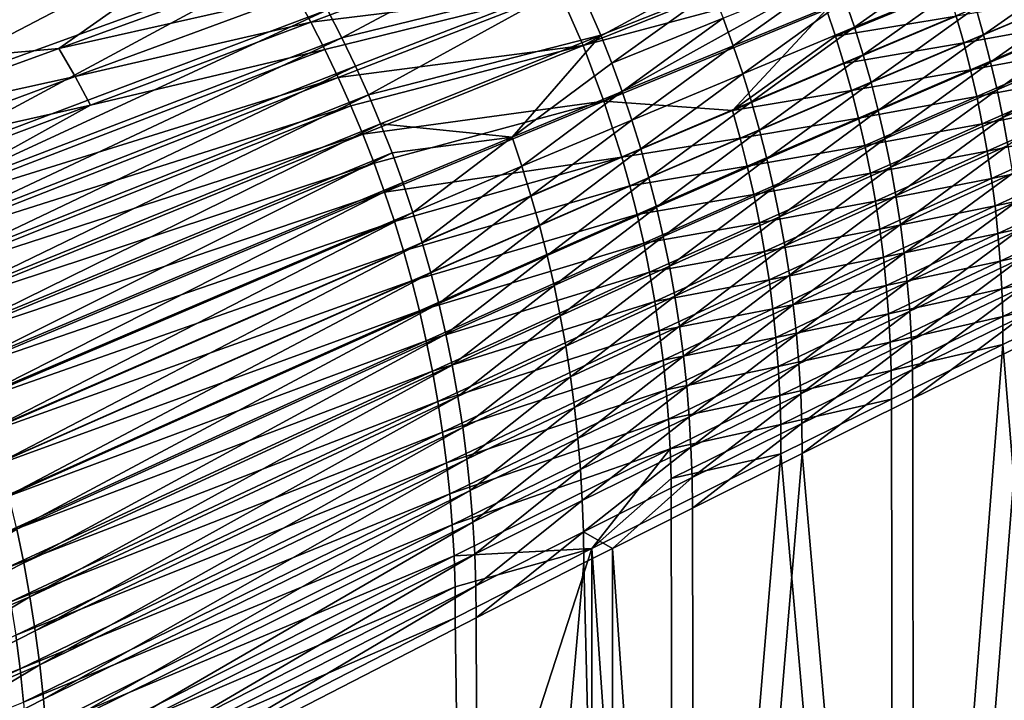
# Model space of a CAD drawing. Header units: metres. Extents: x -901 to 901, y -486 to 401.
# Tile 333 of 375: x 666 to 793, y 134 to 221. Entities that reach past the tile are written whole.
import ezdxf

# ---------------------------------------------------------------- set-up
doc = ezdxf.new("R2010")
doc.units = ezdxf.units.M

msp = doc.modelspace()

# ---------------------------------------------------------------- linework, layer by layer
at = {"layer": 'top0'}
for points in [[(640.384399, 216.296082, -354.027618), (635.325317, 223.515152, -354.100739), (693.325806, 243.000473, -246.47197)], [(640.384399, 216.296082, -354.027618), (693.325806, 243.000473, -246.47197), (697.941223, 236.393082, -246.393204)], [(645.080994, 208.831192, -353.959625), (640.384399, 216.296082, -354.027618), (697.941223, 236.393082, -246.393204)], [(645.080994, 208.831192, -353.959625), (697.941223, 236.393082, -246.393204), (702.225037, 229.557953, -246.318832)], [(633.408447, 221.739563, -352.558228), (638.414551, 214.578186, -352.469788), (695.88562, 234.683182, -244.960876)], [(695.88562, 234.683182, -244.960876), (638.414551, 214.578186, -352.469788), (671.542908, 217.536606, -298.607544)], [(700.115417, 227.918716, -244.874832), (695.88562, 234.683182, -244.960876), (671.542908, 217.536606, -298.607544)], [(708.008057, 218.91301, -246.216492), (706.167603, 222.51091, -246.249298), (734.856506, 233.28093, -192.604034)], [(738.291321, 226.352997, -192.541489), (708.008057, 218.91301, -246.216492), (734.856506, 233.28093, -192.604034)], [(736.048462, 224.898224, -191.15596), (739.082764, 217.905823, -191.098648), (766.457336, 232.753494, -137.784241)], [(766.457336, 232.753494, -137.784241), (739.082764, 217.905823, -191.098648), (767.870911, 229.390762, -137.761261)], [(704.003174, 220.95314, -244.797333), (732.668335, 231.73262, -191.221878), (702.102661, 224.459915, -244.834991)], [(704.003174, 220.95314, -244.797333), (736.048462, 224.898224, -191.15596), (732.668335, 231.73262, -191.221878)], [(787.432983, 229.730591, -112.442902), (774.067017, 220.279221, -139.018097), (772.876648, 223.802277, -139.03688)], [(774.067017, 220.279221, -139.018097), (787.432983, 229.730591, -112.442902), (788.601624, 226.283081, -112.427246)], [(649.404358, 201.138214, -353.897095), (645.080994, 208.831192, -353.959625), (702.225037, 229.557953, -246.318832)], [(649.404358, 201.138214, -353.897095), (702.225037, 229.557953, -246.318832), (706.167603, 222.51091, -246.249298)], [(739.082764, 217.905823, -191.098648), (769.199585, 225.994598, -137.740219), (767.870911, 229.390762, -137.761261)], [(804.326172, 228.901352, -85.892357), (790.686157, 219.300171, -112.39904), (789.686218, 222.805603, -112.412613)], [(804.326172, 228.901352, -85.892357), (805.309082, 225.471313, -85.882317), (790.686157, 219.300171, -112.39904)], [(702.102661, 224.459915, -244.834991), (700.115417, 227.918716, -244.874832), (671.542908, 217.536606, -298.607544)], [(758.441711, 217.891861, -165.700546), (757.141052, 221.458725, -165.723373), (771.601257, 227.292358, -139.05687)], [(758.441711, 217.891861, -165.700546), (771.601257, 227.292358, -139.05687), (772.876648, 223.802277, -139.03688)], [(709.759949, 215.268295, -246.185074), (708.008057, 218.91301, -246.216492), (738.291321, 226.352997, -192.541489)], [(711.422302, 211.578888, -246.15509), (709.759949, 215.268295, -246.185074), (738.291321, 226.352997, -192.541489)], [(711.422302, 211.578888, -246.15509), (738.291321, 226.352997, -192.541489), (741.384033, 219.253387, -192.484131)], [(741.384033, 219.253387, -192.484131), (738.291321, 226.352997, -192.541489), (755.754211, 224.989685, -165.747528)], [(739.082764, 217.905823, -191.098648), (741.763123, 210.772614, -191.050339), (769.199585, 225.994598, -137.740219)], [(741.763123, 210.772614, -191.050339), (770.443054, 222.566986, -137.721161), (769.199585, 225.994598, -137.740219)], [(775.171692, 216.725235, -139.000565), (774.067017, 220.279221, -139.018097), (788.601624, 226.283081, -112.427246)], [(775.171692, 216.725235, -139.000565), (788.601624, 226.283081, -112.427246), (789.686218, 222.805603, -112.412613)], [(705.815674, 217.400665, -244.761902), (736.048462, 224.898224, -191.15596), (704.003174, 220.95314, -244.797333)], [(736.048462, 224.898224, -191.15596), (705.815674, 217.400665, -244.761902), (707.53894, 213.804764, -244.72876)], [(739.082764, 217.905823, -191.098648), (736.048462, 224.898224, -191.15596), (707.53894, 213.804764, -244.72876)], [(741.384033, 219.253387, -192.484131), (755.754211, 224.989685, -165.747528), (742.799927, 215.644272, -192.45755)], [(742.799927, 215.644272, -192.45755), (755.754211, 224.989685, -165.747528), (757.141052, 221.458725, -165.723373)], [(770.443054, 222.566986, -137.721161), (771.601257, 219.109879, -137.704132), (786.106506, 225.107605, -111.148964)], [(786.106506, 225.107605, -111.148964), (771.601257, 219.109879, -137.704132), (787.159119, 221.699112, -111.137146)], [(805.309082, 225.471313, -85.882317), (791.600891, 215.768814, -112.386566), (790.686157, 219.300171, -112.39904)], [(791.600891, 215.768814, -112.386566), (805.309082, 225.471313, -85.882317), (806.208374, 222.016403, -85.873077)], [(671.542908, 217.536606, -298.607544), (673.625793, 213.917831, -298.568787), (702.102661, 224.459915, -244.834991)], [(673.625793, 213.917831, -298.568787), (704.003174, 220.95314, -244.797333), (702.102661, 224.459915, -244.834991)], [(759.655579, 214.291107, -165.679108), (758.441711, 217.891861, -165.700546), (772.876648, 223.802277, -139.03688)], [(772.876648, 223.802277, -139.03688), (774.067017, 220.279221, -139.018097), (759.655579, 214.291107, -165.679108)], [(788.127808, 218.265915, -111.12719), (802.725708, 224.428482, -84.653687), (787.159119, 221.699112, -111.137146)], [(803.594849, 221.048477, -84.648994), (802.725708, 224.428482, -84.653687), (788.127808, 218.265915, -111.12719)], [(651.422913, 197.211914, -353.86792), (649.404358, 201.138214, -353.897095), (706.167603, 222.51091, -246.249298)], [(651.422913, 197.211914, -353.86792), (706.167603, 222.51091, -246.249298), (708.008057, 218.91301, -246.216492)], [(758.319458, 209.564438, -164.315857), (770.443054, 222.566986, -137.721161), (741.763123, 210.772614, -191.050339)], [(771.601257, 219.109879, -137.704132), (770.443054, 222.566986, -137.721161), (758.319458, 209.564438, -164.315857)], [(776.190002, 213.142349, -138.984329), (775.171692, 216.725235, -139.000565), (789.686218, 222.805603, -112.412613)], [(789.686218, 222.805603, -112.412613), (790.686157, 219.300171, -112.39904), (776.190002, 213.142349, -138.984329)], [(792.429932, 212.213562, -112.375244), (791.600891, 215.768814, -112.386566), (806.208374, 222.016403, -85.873077)], [(792.429932, 212.213562, -112.375244), (806.208374, 222.016403, -85.873077), (807.023499, 218.538605, -85.86467)], [(675.617737, 210.249283, -298.532288), (704.003174, 220.95314, -244.797333), (673.625793, 213.917831, -298.568787)], [(675.617737, 210.249283, -298.532288), (705.815674, 217.400665, -244.761902), (704.003174, 220.95314, -244.797333)], [(744.127808, 211.998383, -192.432449), (742.799927, 215.644272, -192.45755), (757.141052, 221.458725, -165.723373)], [(744.127808, 211.998383, -192.432449), (757.141052, 221.458725, -165.723373), (758.441711, 217.891861, -165.700546)], [(771.601257, 219.109879, -137.704132), (772.67395, 215.625244, -137.689163), (787.159119, 221.699112, -111.137146)], [(787.159119, 221.699112, -111.137146), (772.67395, 215.625244, -137.689163), (788.127808, 218.265915, -111.12719)], [(789.012268, 214.809982, -111.119141), (803.594849, 221.048477, -84.648994), (788.127808, 218.265915, -111.12719)], [(804.381104, 217.648605, -84.645927), (803.594849, 221.048477, -84.648994), (789.012268, 214.809982, -111.119141)], [(774.067017, 220.279221, -139.018097), (760.781921, 210.658539, -165.659119), (759.655579, 214.291107, -165.679108)], [(760.781921, 210.658539, -165.659119), (774.067017, 220.279221, -139.018097), (775.171692, 216.725235, -139.000565)], [(653.344421, 193.235504, -353.84024), (651.422913, 197.211914, -353.86792), (708.008057, 218.91301, -246.216492)], [(653.344421, 193.235504, -353.84024), (708.008057, 218.91301, -246.216492), (709.759949, 215.268295, -246.185074)], [(712.994202, 207.846909, -246.126602), (711.422302, 211.578888, -246.15509), (741.384033, 219.253387, -192.484131)], [(712.994202, 207.846909, -246.126602), (741.384033, 219.253387, -192.484131), (729.935242, 206.122482, -219.224045)], [(729.935242, 206.122482, -219.224045), (741.384033, 219.253387, -192.484131), (742.799927, 215.644272, -192.45755)], [(758.319458, 209.564438, -164.315857), (772.67395, 215.625244, -137.689163), (771.601257, 219.109879, -137.704132)], [(772.67395, 215.625244, -137.689163), (773.66095, 212.115051, -137.676315), (788.127808, 218.265915, -111.12719)], [(788.127808, 218.265915, -111.12719), (773.66095, 212.115051, -137.676315), (789.012268, 214.809982, -111.119141)], [(790.686157, 219.300171, -112.39904), (777.12146, 209.532623, -138.969437), (776.190002, 213.142349, -138.984329)], [(790.686157, 219.300171, -112.39904), (791.600891, 215.768814, -112.386566), (777.12146, 209.532623, -138.969437)], [(793.172729, 208.636459, -112.365105), (792.429932, 212.213562, -112.375244), (807.023499, 218.538605, -85.86467)], [(793.172729, 208.636459, -112.365105), (807.023499, 218.538605, -85.86467), (807.753967, 215.039963, -85.857124)], [(638.414551, 214.578186, -352.469788), (643.057434, 207.180191, -352.390259), (671.542908, 217.536606, -298.607544)], [(671.542908, 217.536606, -298.607544), (643.057434, 207.180191, -352.390259), (673.625793, 213.917831, -298.568787)], [(649.31604, 195.684418, -352.288177), (705.815674, 217.400665, -244.761902), (675.617737, 210.249283, -298.532288)], [(707.53894, 213.804764, -244.72876), (705.815674, 217.400665, -244.761902), (649.31604, 195.684418, -352.288177)], [(707.53894, 213.804764, -244.72876), (709.17157, 210.16777, -244.697937), (739.082764, 217.905823, -191.098648)], [(709.17157, 210.16777, -244.697937), (710.712463, 206.491928, -244.669479), (739.082764, 217.905823, -191.098648)], [(739.082764, 217.905823, -191.098648), (710.712463, 206.491928, -244.669479), (741.763123, 210.772614, -191.050339)], [(745.366943, 208.317795, -192.40889), (744.127808, 211.998383, -192.432449), (758.441711, 217.891861, -165.700546)], [(745.366943, 208.317795, -192.40889), (758.441711, 217.891861, -165.700546), (759.655579, 214.291107, -165.679108)], [(789.812439, 211.333237, -111.113022), (804.381104, 217.648605, -84.645927), (789.012268, 214.809982, -111.119141)], [(805.084473, 214.230743, -84.644501), (804.381104, 217.648605, -84.645927), (789.812439, 211.333237, -111.113022)], [(761.820129, 206.996231, -165.640625), (760.781921, 210.658539, -165.659119), (775.171692, 216.725235, -139.000565)], [(761.820129, 206.996231, -165.640625), (775.171692, 216.725235, -139.000565), (776.190002, 213.142349, -138.984329)], [(791.600891, 215.768814, -112.386566), (777.965515, 205.898117, -138.955948), (777.12146, 209.532623, -138.969437)], [(777.965515, 205.898117, -138.955948), (791.600891, 215.768814, -112.386566), (792.429932, 212.213562, -112.375244)], [(655.167908, 189.211365, -353.814087), (653.344421, 193.235504, -353.84024), (709.759949, 215.268295, -246.185074)], [(655.167908, 189.211365, -353.814087), (709.759949, 215.268295, -246.185074), (711.422302, 211.578888, -246.15509)], [(729.935242, 206.122482, -219.224045), (742.799927, 215.644272, -192.45755), (744.127808, 211.998383, -192.432449)], [(773.66095, 212.115051, -137.676315), (772.67395, 215.625244, -137.689163), (758.319458, 209.564438, -164.315857)], [(773.66095, 212.115051, -137.676315), (774.562134, 208.581284, -137.665619), (789.012268, 214.809982, -111.119141)], [(789.012268, 214.809982, -111.119141), (774.562134, 208.581284, -137.665619), (789.812439, 211.333237, -111.113022)], [(793.172729, 208.636459, -112.365105), (807.753967, 215.039963, -85.857124), (793.828979, 205.039566, -112.356201)], [(643.057434, 207.180191, -352.390259), (645.239136, 203.398865, -352.353912), (673.625793, 213.917831, -298.568787)], [(645.239136, 203.398865, -352.353912), (675.617737, 210.249283, -298.532288), (673.625793, 213.917831, -298.568787)], [(649.31604, 195.684418, -352.288177), (651.208374, 191.756424, -352.25882), (707.53894, 213.804764, -244.72876)], [(651.208374, 191.756424, -352.25882), (709.17157, 210.16777, -244.697937), (707.53894, 213.804764, -244.72876)], [(746.516724, 204.604645, -192.386917), (745.366943, 208.317795, -192.40889), (759.655579, 214.291107, -165.679108)], [(759.655579, 214.291107, -165.679108), (760.781921, 210.658539, -165.659119), (746.516724, 204.604645, -192.386917)], [(762.769714, 203.306305, -165.623672), (761.820129, 206.996231, -165.640625), (776.190002, 213.142349, -138.984329)], [(776.190002, 213.142349, -138.984329), (777.12146, 209.532623, -138.969437), (762.769714, 203.306305, -165.623672)], [(790.528076, 207.837601, -111.108864), (805.084473, 214.230743, -84.644501), (789.812439, 211.333237, -111.113022)], [(805.704651, 210.796753, -84.644745), (805.084473, 214.230743, -84.644501), (790.528076, 207.837601, -111.108864)], [(731.201599, 202.35994, -219.199692), (729.935242, 206.122482, -219.224045), (744.127808, 211.998383, -192.432449)], [(731.201599, 202.35994, -219.199692), (744.127808, 211.998383, -192.432449), (745.366943, 208.317795, -192.40889)], [(759.326294, 205.97522, -164.301086), (773.66095, 212.115051, -137.676315), (758.319458, 209.564438, -164.315857)], [(774.562134, 208.581284, -137.665619), (773.66095, 212.115051, -137.676315), (759.326294, 205.97522, -164.301086)], [(778.721802, 202.240906, -138.943893), (777.965515, 205.898117, -138.955948), (792.429932, 212.213562, -112.375244)], [(778.721802, 202.240906, -138.943893), (792.429932, 212.213562, -112.375244), (793.172729, 208.636459, -112.365105)], [(656.892273, 185.141891, -353.789459), (655.167908, 189.211365, -353.814087), (711.422302, 211.578888, -246.15509)], [(656.892273, 185.141891, -353.789459), (711.422302, 211.578888, -246.15509), (712.994202, 207.846909, -246.126602)], [(710.712463, 206.491928, -244.669479), (712.160461, 202.779526, -244.643433), (741.763123, 210.772614, -191.050339)], [(741.763123, 210.772614, -191.050339), (712.160461, 202.779526, -244.643433), (713.515442, 199.032745, -244.619843)], [(744.087219, 203.515213, -191.011414), (741.763123, 210.772614, -191.050339), (713.515442, 199.032745, -244.619843)], [(744.087219, 203.515213, -191.011414), (758.319458, 209.564438, -164.315857), (741.763123, 210.772614, -191.050339)], [(760.781921, 210.658539, -165.659119), (747.576477, 200.861038, -192.366623), (746.516724, 204.604645, -192.386917)], [(747.576477, 200.861038, -192.366623), (760.781921, 210.658539, -165.659119), (761.820129, 206.996231, -165.640625)], [(774.562134, 208.581284, -137.665619), (775.377319, 205.025894, -137.65712), (789.812439, 211.333237, -111.113022)], [(789.812439, 211.333237, -111.113022), (775.377319, 205.025894, -137.65712), (790.528076, 207.837601, -111.108864)], [(791.159058, 204.324936, -111.106728), (805.704651, 210.796753, -84.644745), (790.528076, 207.837601, -111.108864)], [(806.241516, 207.348358, -84.646698), (805.704651, 210.796753, -84.644745), (791.159058, 204.324936, -111.106728)], [(647.325806, 199.566086, -352.319885), (675.617737, 210.249283, -298.532288), (645.239136, 203.398865, -352.353912)], [(647.325806, 199.566086, -352.319885), (649.31604, 195.684418, -352.288177), (675.617737, 210.249283, -298.532288)], [(651.208374, 191.756424, -352.25882), (653.001404, 187.784653, -352.231842), (709.17157, 210.16777, -244.697937)], [(653.001404, 187.784653, -352.231842), (710.712463, 206.491928, -244.669479), (709.17157, 210.16777, -244.697937)], [(759.326294, 205.97522, -164.301086), (758.319458, 209.564438, -164.315857), (744.087219, 203.515213, -191.011414)], [(777.12146, 209.532623, -138.969437), (763.630127, 199.590836, -165.608353), (762.769714, 203.306305, -165.623672)], [(777.12146, 209.532623, -138.969437), (777.965515, 205.898117, -138.955948), (763.630127, 199.590836, -165.608353)], [(732.376587, 198.564163, -219.177032), (731.201599, 202.35994, -219.199692), (745.366943, 208.317795, -192.40889)], [(732.376587, 198.564163, -219.177032), (745.366943, 208.317795, -192.40889), (746.516724, 204.604645, -192.386917)], [(760.245483, 202.361725, -164.288651), (774.562134, 208.581284, -137.665619), (759.326294, 205.97522, -164.301086)], [(775.377319, 205.025894, -137.65712), (774.562134, 208.581284, -137.665619), (760.245483, 202.361725, -164.288651)], [(779.389771, 198.563095, -138.93335), (778.721802, 202.240906, -138.943893), (793.172729, 208.636459, -112.365105)], [(793.172729, 208.636459, -112.365105), (793.828979, 205.039566, -112.356201), (779.389771, 198.563095, -138.93335)], [(658.516541, 181.029526, -353.766388), (656.892273, 185.141891, -353.789459), (712.994202, 207.846909, -246.126602)], [(658.516541, 181.029526, -353.766388), (712.994202, 207.846909, -246.126602), (714.474731, 204.074539, -246.09967)], [(714.474731, 204.074539, -246.09967), (712.994202, 207.846909, -246.126602), (729.935242, 206.122482, -219.224045)], [(748.545593, 197.089127, -192.348038), (747.576477, 200.861038, -192.366623), (761.820129, 206.996231, -165.640625)], [(748.545593, 197.089127, -192.348038), (761.820129, 206.996231, -165.640625), (762.769714, 203.306305, -165.623672)], [(775.377319, 205.025894, -137.65712), (776.106384, 201.450867, -137.650848), (790.528076, 207.837601, -111.108864)], [(790.528076, 207.837601, -111.108864), (776.106384, 201.450867, -137.650848), (791.159058, 204.324936, -111.106728)], [(791.705261, 200.79689, -111.106644), (806.241516, 207.348358, -84.646698), (791.159058, 204.324936, -111.106728)], [(806.695007, 203.887207, -84.650414), (806.241516, 207.348358, -84.646698), (791.705261, 200.79689, -111.106644)], [(653.001404, 187.784653, -352.231842), (654.693665, 183.771713, -352.207306), (710.712463, 206.491928, -244.669479)], [(654.693665, 183.771713, -352.207306), (712.160461, 202.779526, -244.643433), (710.712463, 206.491928, -244.669479)], [(714.474731, 204.074539, -246.09967), (729.935242, 206.122482, -219.224045), (715.863159, 200.263962, -246.074356)], [(729.935242, 206.122482, -219.224045), (717.158691, 196.417389, -246.05069), (715.863159, 200.263962, -246.074356)], [(717.158691, 196.417389, -246.05069), (729.935242, 206.122482, -219.224045), (731.201599, 202.35994, -219.199692)], [(745.115295, 199.845078, -190.995575), (759.326294, 205.97522, -164.301086), (744.087219, 203.515213, -191.011414)], [(760.245483, 202.361725, -164.288651), (759.326294, 205.97522, -164.301086), (745.115295, 199.845078, -190.995575)], [(777.965515, 205.898117, -138.955948), (764.400879, 195.85199, -165.594681), (763.630127, 199.590836, -165.608353)], [(764.400879, 195.85199, -165.594681), (777.965515, 205.898117, -138.955948), (778.721802, 202.240906, -138.943893)], [(733.459473, 194.737366, -219.156128), (732.376587, 198.564163, -219.177032), (746.516724, 204.604645, -192.386917)], [(746.516724, 204.604645, -192.386917), (747.576477, 200.861038, -192.366623), (733.459473, 194.737366, -219.156128)], [(761.076904, 198.725937, -164.27861), (775.377319, 205.025894, -137.65712), (760.245483, 202.361725, -164.288651)], [(776.106384, 201.450867, -137.650848), (775.377319, 205.025894, -137.65712), (761.076904, 198.725937, -164.27861)], [(776.106384, 201.450867, -137.650848), (776.749084, 197.858063, -137.646866), (791.159058, 204.324936, -111.106728)], [(791.159058, 204.324936, -111.106728), (776.749084, 197.858063, -137.646866), (791.705261, 200.79689, -111.106644)], [(793.828979, 205.039566, -112.356201), (779.969238, 194.866806, -138.924347), (779.389771, 198.563095, -138.93335)], [(793.828979, 205.039566, -112.356201), (794.398315, 201.424957, -112.348564), (779.969238, 194.866806, -138.924347)], [(660.039856, 176.876694, -353.744965), (658.516541, 181.029526, -353.766388), (714.474731, 204.074539, -246.09967)], [(660.039856, 176.876694, -353.744965), (714.474731, 204.074539, -246.09967), (715.863159, 200.263962, -246.074356)], [(744.087219, 203.515213, -191.011414), (713.515442, 199.032745, -244.619843), (714.7771, 195.253738, -244.59874)], [(715.945435, 191.444687, -244.580185), (744.087219, 203.515213, -191.011414), (714.7771, 195.253738, -244.59874)], [(745.115295, 199.845078, -190.995575), (744.087219, 203.515213, -191.011414), (715.945435, 191.444687, -244.580185)], [(749.423706, 193.291092, -192.331238), (748.545593, 197.089127, -192.348038), (762.769714, 203.306305, -165.623672)], [(762.769714, 203.306305, -165.623672), (763.630127, 199.590836, -165.608353), (749.423706, 193.291092, -192.331238)], [(792.166565, 197.255035, -111.108681), (806.695007, 203.887207, -84.650414), (791.705261, 200.79689, -111.106644)], [(807.064819, 200.414993, -84.655922), (806.695007, 203.887207, -84.650414), (792.166565, 197.255035, -111.108681)], [(654.693665, 183.771713, -352.207306), (656.284119, 179.720093, -352.185181), (712.160461, 202.779526, -244.643433)], [(712.160461, 202.779526, -244.643433), (656.284119, 179.720093, -352.185181), (713.515442, 199.032745, -244.619843)], [(718.360718, 192.537033, -246.028748), (717.158691, 196.417389, -246.05069), (731.201599, 202.35994, -219.199692)], [(718.360718, 192.537033, -246.028748), (731.201599, 202.35994, -219.199692), (732.376587, 198.564163, -219.177032)], [(746.053833, 196.15007, -190.982224), (760.245483, 202.361725, -164.288651), (745.115295, 199.845078, -190.995575)], [(761.076904, 198.725937, -164.27861), (760.245483, 202.361725, -164.288651), (746.053833, 196.15007, -190.982224)], [(765.081665, 192.091873, -165.582733), (764.400879, 195.85199, -165.594681), (778.721802, 202.240906, -138.943893)], [(765.081665, 192.091873, -165.582733), (778.721802, 202.240906, -138.943893), (779.389771, 198.563095, -138.93335)], [(747.576477, 200.861038, -192.366623), (734.449707, 190.881714, -219.137054), (733.459473, 194.737366, -219.156128)], [(734.449707, 190.881714, -219.137054), (747.576477, 200.861038, -192.366623), (748.545593, 197.089127, -192.348038)], [(761.820435, 195.069885, -164.270996), (776.106384, 201.450867, -137.650848), (761.076904, 198.725937, -164.27861)], [(776.749084, 197.858063, -137.646866), (776.106384, 201.450867, -137.650848), (761.820435, 195.069885, -164.270996)], [(776.749084, 197.858063, -137.646866), (777.30542, 194.249084, -137.645233), (791.705261, 200.79689, -111.106644)], [(791.705261, 200.79689, -111.106644), (777.30542, 194.249084, -137.645233), (792.166565, 197.255035, -111.108681)], [(794.398315, 201.424957, -112.348564), (780.459778, 191.154114, -138.916931), (779.969238, 194.866806, -138.924347)], [(794.398315, 201.424957, -112.348564), (794.880371, 197.794708, -112.342239), (780.459778, 191.154114, -138.916931)], [(661.461304, 172.685898, -353.725159), (660.039856, 176.876694, -353.744965), (715.863159, 200.263962, -246.074356)], [(715.863159, 200.263962, -246.074356), (717.158691, 196.417389, -246.05069), (661.461304, 172.685898, -353.725159)], [(717.020203, 187.607742, -244.564194), (745.115295, 199.845078, -190.995575), (715.945435, 191.444687, -244.580185)], [(746.053833, 196.15007, -190.982224), (745.115295, 199.845078, -190.995575), (717.020203, 187.607742, -244.564194)], [(763.630127, 199.590836, -165.608353), (750.210266, 189.469086, -192.316284), (749.423706, 193.291092, -192.331238)], [(763.630127, 199.590836, -165.608353), (764.400879, 195.85199, -165.594681), (750.210266, 189.469086, -192.316284)], [(792.542847, 193.700989, -111.1129), (807.064819, 200.414993, -84.655922), (792.166565, 197.255035, -111.108681)], [(807.350952, 196.933594, -84.663261), (807.064819, 200.414993, -84.655922), (792.542847, 193.700989, -111.1129)], [(713.515442, 199.032745, -244.619843), (656.284119, 179.720093, -352.185181), (657.772339, 175.632248, -352.165497)], [(714.7771, 195.253738, -244.59874), (713.515442, 199.032745, -244.619843), (657.772339, 175.632248, -352.165497)], [(719.468445, 188.625168, -246.008591), (718.360718, 192.537033, -246.028748), (732.376587, 198.564163, -219.177032)], [(719.468445, 188.625168, -246.008591), (732.376587, 198.564163, -219.177032), (733.459473, 194.737366, -219.156128)], [(746.90271, 192.432251, -190.971405), (761.076904, 198.725937, -164.27861), (746.053833, 196.15007, -190.982224)], [(761.820435, 195.069885, -164.270996), (761.076904, 198.725937, -164.27861), (746.90271, 192.432251, -190.971405)], [(765.672119, 188.312637, -165.572556), (765.081665, 192.091873, -165.582733), (779.389771, 198.563095, -138.93335)], [(779.389771, 198.563095, -138.93335), (779.969238, 194.866806, -138.924347), (765.672119, 188.312637, -165.572556)], [(735.346863, 186.999435, -219.119858), (734.449707, 190.881714, -219.137054), (748.545593, 197.089127, -192.348038)], [(735.346863, 186.999435, -219.119858), (748.545593, 197.089127, -192.348038), (749.423706, 193.291092, -192.331238)], [(762.475891, 191.395477, -164.265884), (776.749084, 197.858063, -137.646866), (761.820435, 195.069885, -164.270996)], [(777.30542, 194.249084, -137.645233), (776.749084, 197.858063, -137.646866), (762.475891, 191.395477, -164.265884)], [(777.30542, 194.249084, -137.645233), (777.775269, 190.625504, -137.646027), (792.166565, 197.255035, -111.108681)], [(792.166565, 197.255035, -111.108681), (777.775269, 190.625504, -137.646027), (792.542847, 193.700989, -111.1129)], [(794.880371, 197.794708, -112.342239), (780.861206, 187.42717, -138.911163), (780.459778, 191.154114, -138.916931)], [(794.880371, 197.794708, -112.342239), (795.274963, 194.150909, -112.337273), (780.861206, 187.42717, -138.911163)], [(792.833984, 190.136627, -111.119339), (807.350952, 196.933594, -84.663261), (792.542847, 193.700989, -111.1129)], [(807.553101, 193.445679, -84.672424), (807.350952, 196.933594, -84.663261), (792.833984, 190.136627, -111.119339)], [(717.158691, 196.417389, -246.05069), (662.78009, 168.459625, -353.707062), (661.461304, 172.685898, -353.725159)], [(662.78009, 168.459625, -353.707062), (717.158691, 196.417389, -246.05069), (718.360718, 192.537033, -246.028748)], [(718.001282, 183.745102, -244.550842), (746.053833, 196.15007, -190.982224), (717.020203, 187.607742, -244.564194)], [(746.90271, 192.432251, -190.971405), (746.053833, 196.15007, -190.982224), (718.001282, 183.745102, -244.550842)], [(764.400879, 195.85199, -165.594681), (750.904907, 185.625305, -192.303223), (750.210266, 189.469086, -192.316284)], [(750.904907, 185.625305, -192.303223), (764.400879, 195.85199, -165.594681), (765.081665, 192.091873, -165.582733)], [(659.158264, 171.510559, -352.148315), (714.7771, 195.253738, -244.59874), (657.772339, 175.632248, -352.165497)], [(715.945435, 191.444687, -244.580185), (714.7771, 195.253738, -244.59874), (659.158264, 171.510559, -352.148315)], [(720.481445, 184.684052, -245.990265), (719.468445, 188.625168, -246.008591), (733.459473, 194.737366, -219.156128)], [(733.459473, 194.737366, -219.156128), (734.449707, 190.881714, -219.137054), (720.481445, 184.684052, -245.990265)], [(747.661743, 188.69368, -190.963181), (761.820435, 195.069885, -164.270996), (746.90271, 192.432251, -190.971405)], [(762.475891, 191.395477, -164.265884), (761.820435, 195.069885, -164.270996), (747.661743, 188.69368, -190.963181)], [(763.043152, 187.70433, -164.263336), (777.30542, 194.249084, -137.645233), (762.475891, 191.395477, -164.265884)], [(777.775269, 190.625504, -137.646027), (777.30542, 194.249084, -137.645233), (763.043152, 187.70433, -164.263336)], [(779.969238, 194.866806, -138.924347), (766.171875, 184.516449, -165.564209), (765.672119, 188.312637, -165.572556)], [(779.969238, 194.866806, -138.924347), (780.459778, 191.154114, -138.916931), (766.171875, 184.516449, -165.564209)], [(795.274963, 194.150909, -112.337273), (781.173279, 183.68811, -138.907089), (780.861206, 187.42717, -138.911163)], [(795.274963, 194.150909, -112.337273), (795.581848, 190.495651, -112.333694), (781.173279, 183.68811, -138.907089)], [(736.150452, 183.092789, -219.104599), (735.346863, 186.999435, -219.119858), (749.423706, 193.291092, -192.331238)], [(749.423706, 193.291092, -192.331238), (750.210266, 189.469086, -192.316284), (736.150452, 183.092789, -219.104599)], [(777.775269, 190.625504, -137.646027), (778.158569, 186.988861, -137.649292), (792.542847, 193.700989, -111.1129)], [(792.542847, 193.700989, -111.1129), (778.158569, 186.988861, -137.649292), (792.833984, 190.136627, -111.119339)], [(793.039673, 186.565002, -111.127991), (807.553101, 193.445679, -84.672424), (792.833984, 190.136627, -111.119339)], [(807.671082, 189.954071, -84.683388), (807.553101, 193.445679, -84.672424), (793.039673, 186.565002, -111.127991)], [(663.995605, 164.200394, -353.690674), (662.78009, 168.459625, -353.707062), (718.360718, 192.537033, -246.028748)], [(663.995605, 164.200394, -353.690674), (718.360718, 192.537033, -246.028748), (719.468445, 188.625168, -246.008591)], [(718.888611, 179.858902, -244.540146), (746.90271, 192.432251, -190.971405), (718.001282, 183.745102, -244.550842)], [(747.661743, 188.69368, -190.963181), (746.90271, 192.432251, -190.971405), (718.888611, 179.858902, -244.540146)], [(751.507263, 181.761948, -192.292114), (750.904907, 185.625305, -192.303223), (765.081665, 192.091873, -165.582733)], [(751.507263, 181.761948, -192.292114), (765.081665, 192.091873, -165.582733), (765.672119, 188.312637, -165.572556)], [(660.44165, 167.357452, -352.133636), (715.945435, 191.444687, -244.580185), (659.158264, 171.510559, -352.148315)], [(717.020203, 187.607742, -244.564194), (715.945435, 191.444687, -244.580185), (660.44165, 167.357452, -352.133636)], [(734.449707, 190.881714, -219.137054), (721.39917, 180.715958, -245.973816), (720.481445, 184.684052, -245.990265)], [(721.39917, 180.715958, -245.973816), (734.449707, 190.881714, -219.137054), (735.346863, 186.999435, -219.119858)], [(748.330811, 184.93631, -190.957565), (762.475891, 191.395477, -164.265884), (747.661743, 188.69368, -190.963181)], [(763.043152, 187.70433, -164.263336), (762.475891, 191.395477, -164.265884), (748.330811, 184.93631, -190.957565)], [(763.522217, 183.997971, -164.263428), (777.775269, 190.625504, -137.646027), (763.043152, 187.70433, -164.263336)], [(778.158569, 186.988861, -137.649292), (777.775269, 190.625504, -137.646027), (763.522217, 183.997971, -164.263428)], [(780.459778, 191.154114, -138.916931), (766.580811, 180.705475, -165.557739), (766.171875, 184.516449, -165.564209)], [(780.459778, 191.154114, -138.916931), (780.861206, 187.42717, -138.911163), (766.580811, 180.705475, -165.557739)], [(795.581848, 190.495651, -112.333694), (781.395935, 179.939041, -138.904739), (781.173279, 183.68811, -138.907089)], [(795.800842, 186.831024, -112.331566), (781.395935, 179.939041, -138.904739), (795.581848, 190.495651, -112.333694)], [(750.210266, 189.469086, -192.316284), (736.860046, 179.163986, -219.091339), (736.150452, 183.092789, -219.104599)], [(750.210266, 189.469086, -192.316284), (750.904907, 185.625305, -192.303223), (736.860046, 179.163986, -219.091339)], [(778.158569, 186.988861, -137.649292), (778.455078, 183.341064, -137.655121), (792.833984, 190.136627, -111.119339)], [(792.833984, 190.136627, -111.119339), (778.455078, 183.341064, -137.655121), (793.039673, 186.565002, -111.127991)], [(793.159607, 182.98938, -111.138824), (807.671082, 189.954071, -84.683388), (793.039673, 186.565002, -111.127991)], [(807.704529, 186.459198, -84.709206), (807.671082, 189.954071, -84.683388), (793.159607, 182.98938, -111.138824)], [(665.107178, 159.910767, -353.676025), (663.995605, 164.200394, -353.690674), (719.468445, 188.625168, -246.008591)], [(665.107178, 159.910767, -353.676025), (719.468445, 188.625168, -246.008591), (720.481445, 184.684052, -245.990265)], [(719.681946, 175.951324, -244.53215), (747.661743, 188.69368, -190.963181), (718.888611, 179.858902, -244.540146)], [(747.661743, 188.69368, -190.963181), (719.681946, 175.951324, -244.53215), (748.330811, 184.93631, -190.957565)], [(752.017151, 177.88121, -192.283051), (751.507263, 181.761948, -192.292114), (765.672119, 188.312637, -165.572556)], [(765.672119, 188.312637, -165.572556), (766.171875, 184.516449, -165.564209), (752.017151, 177.88121, -192.283051)], [(661.622375, 163.175339, -352.12149), (717.020203, 187.607742, -244.564194), (660.44165, 167.357452, -352.133636)], [(718.001282, 183.745102, -244.550842), (717.020203, 187.607742, -244.564194), (661.622375, 163.175339, -352.12149)], [(722.221069, 176.72319, -245.95932), (721.39917, 180.715958, -245.973816), (735.346863, 186.999435, -219.119858)], [(722.221069, 176.72319, -245.95932), (735.346863, 186.999435, -219.119858), (736.150452, 183.092789, -219.104599)], [(748.909851, 181.161789, -190.954666), (763.043152, 187.70433, -164.263336), (748.330811, 184.93631, -190.957565)], [(763.522217, 183.997971, -164.263428), (763.043152, 187.70433, -164.263336), (748.909851, 181.161789, -190.954666)], [(763.913025, 180.277954, -164.266235), (778.158569, 186.988861, -137.649292), (763.522217, 183.997971, -164.263428)], [(778.455078, 183.341064, -137.655121), (778.158569, 186.988861, -137.649292), (763.913025, 180.277954, -164.266235)], [(780.861206, 187.42717, -138.911163), (766.898682, 176.881866, -165.553223), (766.580811, 180.705475, -165.557739)], [(780.861206, 187.42717, -138.911163), (781.173279, 183.68811, -138.907089), (766.898682, 176.881866, -165.553223)], [(778.455078, 183.341064, -137.655121), (778.664612, 179.68544, -137.663467), (793.039673, 186.565002, -111.127991)], [(793.039673, 186.565002, -111.127991), (778.664612, 179.68544, -137.663467), (793.159607, 182.98938, -111.138824)], [(781.395935, 179.939041, -138.904739), (795.800842, 186.831024, -112.331566), (781.529114, 176.182114, -138.90419)], [(781.529114, 176.182114, -138.90419), (795.800842, 186.831024, -112.331566), (795.931946, 183.159149, -112.33091)], [(750.904907, 185.625305, -192.303223), (737.475342, 175.215302, -219.080139), (736.860046, 179.163986, -219.091339)], [(737.475342, 175.215302, -219.080139), (750.904907, 185.625305, -192.303223), (751.507263, 181.761948, -192.292114)], [(793.191101, 179.409454, -111.17083), (807.704529, 186.459198, -84.709206), (793.159607, 182.98938, -111.138824)], [(807.704529, 186.459198, -84.709206), (793.191101, 179.409454, -111.17083), (807.81427, 0.734328, -84.510384)], [(666.114136, 155.593292, -353.663177), (665.107178, 159.910767, -353.676025), (720.481445, 184.684052, -245.990265)], [(720.481445, 184.684052, -245.990265), (721.39917, 180.715958, -245.973816), (666.114136, 155.593292, -353.663177)], [(748.330811, 184.93631, -190.957565), (719.681946, 175.951324, -244.53215), (720.381226, 172.02446, -244.526901)], [(748.909851, 181.161789, -190.954666), (748.330811, 184.93631, -190.957565), (720.381226, 172.02446, -244.526901)], [(749.398865, 177.371704, -190.954529), (763.522217, 183.997971, -164.263428), (748.909851, 181.161789, -190.954666)], [(763.913025, 180.277954, -164.266235), (763.522217, 183.997971, -164.263428), (749.398865, 177.371704, -190.954529)], [(766.171875, 184.516449, -165.564209), (752.434204, 173.985336, -192.276047), (752.017151, 177.88121, -192.283051)], [(766.171875, 184.516449, -165.564209), (766.580811, 180.705475, -165.557739), (752.434204, 173.985336, -192.276047)], [(662.700256, 158.966599, -352.111877), (718.001282, 183.745102, -244.550842), (661.622375, 163.175339, -352.12149)], [(718.888611, 179.858902, -244.540146), (718.001282, 183.745102, -244.550842), (662.700256, 158.966599, -352.111877)], [(722.946899, 172.708054, -245.946823), (722.221069, 176.72319, -245.95932), (736.150452, 183.092789, -219.104599)], [(736.150452, 183.092789, -219.104599), (736.860046, 179.163986, -219.091339), (722.946899, 172.708054, -245.946823)], [(764.215393, 176.546249, -164.271805), (778.455078, 183.341064, -137.655121), (763.913025, 180.277954, -164.266235)], [(778.664612, 179.68544, -137.663467), (778.455078, 183.341064, -137.655121), (764.215393, 176.546249, -164.271805)], [(781.173279, 183.68811, -138.907089), (767.125366, 173.047836, -165.55069), (766.898682, 176.881866, -165.553223)], [(781.173279, 183.68811, -138.907089), (781.395935, 179.939041, -138.904739), (767.125366, 173.047836, -165.55069)], [(778.664612, 179.68544, -137.663467), (778.786743, 176.025574, -137.674316), (793.159607, 182.98938, -111.138824)], [(793.159607, 182.98938, -111.138824), (778.786743, 176.025574, -137.674316), (793.191101, 179.409454, -111.17083)], [(795.931946, 183.159149, -112.33091), (781.572693, 172.419464, -138.905472), (781.529114, 176.182114, -138.90419)], [(795.931946, 183.159149, -112.33091), (795.975037, 179.482117, -112.331779), (781.572693, 172.419464, -138.905472)], [(737.996094, 171.248993, -219.07106), (737.475342, 175.215302, -219.080139), (751.507263, 181.761948, -192.292114)], [(737.996094, 171.248993, -219.07106), (751.507263, 181.761948, -192.292114), (752.017151, 177.88121, -192.283051)], [(721.39917, 180.715958, -245.973816), (667.015991, 151.250549, -353.652161), (666.114136, 155.593292, -353.663177)], [(667.015991, 151.250549, -353.652161), (721.39917, 180.715958, -245.973816), (722.221069, 176.72319, -245.95932)], [(720.381226, 172.02446, -244.526901), (720.986328, 168.080078, -244.52446), (748.909851, 181.161789, -190.954666)], [(720.986328, 168.080078, -244.52446), (749.398865, 177.371704, -190.954529), (748.909851, 181.161789, -190.954666)], [(749.797729, 173.567612, -190.95726), (763.913025, 180.277954, -164.266235), (749.398865, 177.371704, -190.954529)], [(764.215393, 176.546249, -164.271805), (763.913025, 180.277954, -164.266235), (749.797729, 173.567612, -190.95726)], [(766.580811, 180.705475, -165.557739), (752.758362, 170.076523, -192.271194), (752.434204, 173.985336, -192.276047)], [(766.580811, 180.705475, -165.557739), (766.898682, 176.881866, -165.553223), (752.758362, 170.076523, -192.271194)], [(663.67511, 154.733658, -352.104858), (718.888611, 179.858902, -244.540146), (662.700256, 158.966599, -352.111877)], [(719.681946, 175.951324, -244.53215), (718.888611, 179.858902, -244.540146), (663.67511, 154.733658, -352.104858)], [(736.860046, 179.163986, -219.091339), (723.576172, 168.672882, -245.936371), (722.946899, 172.708054, -245.946823)], [(736.860046, 179.163986, -219.091339), (737.475342, 175.215302, -219.080139), (723.576172, 168.672882, -245.936371)], [(764.428955, 172.806335, -164.280121), (778.664612, 179.68544, -137.663467), (764.215393, 176.546249, -164.271805)], [(778.786743, 176.025574, -137.674316), (778.664612, 179.68544, -137.663467), (764.428955, 172.806335, -164.280121)], [(781.395935, 179.939041, -138.904739), (767.260803, 169.205536, -165.550201), (767.125366, 173.047836, -165.55069)], [(767.260803, 169.205536, -165.550201), (781.395935, 179.939041, -138.904739), (781.529114, 176.182114, -138.90419)], [(778.786743, 176.025574, -137.674316), (778.811157, 172.360596, -137.706192), (793.191101, 179.409454, -111.17083)], [(793.191101, 179.409454, -111.17083), (778.811157, 172.360596, -137.706192), (779.062195, 0.734328, -137.240234)], [(807.81427, 0.734328, -84.510384), (793.191101, 179.409454, -111.17083), (779.062195, 0.734328, -137.240234)], [(781.700806, 0.734328, -138.667664), (781.572693, 172.419464, -138.905472), (795.975037, 179.482117, -112.331779)], [(781.700806, 0.734328, -138.667664), (795.975037, 179.482117, -112.331779), (810.437317, 0.734328, -85.966187)], [(738.421997, 167.267349, -219.064178), (737.996094, 171.248993, -219.07106), (752.017151, 177.88121, -192.283051)], [(752.017151, 177.88121, -192.283051), (752.434204, 173.985336, -192.276047), (738.421997, 167.267349, -219.064178)], [(667.812317, 146.885132, -353.643005), (667.015991, 151.250549, -353.652161), (722.221069, 176.72319, -245.95932)], [(667.812317, 146.885132, -353.643005), (722.221069, 176.72319, -245.95932), (722.946899, 172.708054, -245.946823)], [(720.986328, 168.080078, -244.52446), (721.497253, 164.119949, -244.524918), (749.398865, 177.371704, -190.954529)], [(721.497253, 164.119949, -244.524918), (749.797729, 173.567612, -190.95726), (749.398865, 177.371704, -190.954529)], [(750.106323, 169.751541, -190.962906), (764.215393, 176.546249, -164.271805), (749.797729, 173.567612, -190.95726)], [(764.428955, 172.806335, -164.280121), (764.215393, 176.546249, -164.271805), (750.106323, 169.751541, -190.962906)], [(766.898682, 176.881866, -165.553223), (752.989502, 166.157013, -192.268524), (752.758362, 170.076523, -192.271194)], [(766.898682, 176.881866, -165.553223), (767.125366, 173.047836, -165.55069), (752.989502, 166.157013, -192.268524)], [(664.546814, 150.478912, -352.100403), (719.681946, 175.951324, -244.53215), (663.67511, 154.733658, -352.104858)], [(720.381226, 172.02446, -244.526901), (719.681946, 175.951324, -244.53215), (664.546814, 150.478912, -352.100403)], [(737.475342, 175.215302, -219.080139), (724.108643, 164.62001, -245.92804), (723.576172, 168.672882, -245.936371)], [(724.108643, 164.62001, -245.92804), (737.475342, 175.215302, -219.080139), (737.996094, 171.248993, -219.07106)], [(764.553406, 169.062027, -164.291183), (778.786743, 176.025574, -137.674316), (764.428955, 172.806335, -164.280121)], [(778.811157, 172.360596, -137.706192), (778.786743, 176.025574, -137.674316), (764.553406, 169.062027, -164.291183)], [(781.529114, 176.182114, -138.90419), (767.304993, 165.357162, -165.551819), (767.260803, 169.205536, -165.550201)], [(781.572693, 172.419464, -138.905472), (767.304993, 165.357162, -165.551819), (781.529114, 176.182114, -138.90419)], [(752.434204, 173.985336, -192.276047), (738.75293, 163.272644, -219.059525), (738.421997, 167.267349, -219.064178)], [(752.434204, 173.985336, -192.276047), (752.758362, 170.076523, -192.271194), (738.75293, 163.272644, -219.059525)], [(668.502747, 142.499649, -353.635712), (667.812317, 146.885132, -353.643005), (722.946899, 172.708054, -245.946823)], [(722.946899, 172.708054, -245.946823), (723.576172, 168.672882, -245.936371), (668.502747, 142.499649, -353.635712)], [(749.797729, 173.567612, -190.95726), (721.497253, 164.119949, -244.524918), (721.91394, 160.145798, -244.528305)], [(750.106323, 169.751541, -190.962906), (749.797729, 173.567612, -190.95726), (721.91394, 160.145798, -244.528305)], [(750.32428, 165.927063, -190.971436), (764.428955, 172.806335, -164.280121), (750.106323, 169.751541, -190.962906)], [(764.553406, 169.062027, -164.291183), (764.428955, 172.806335, -164.280121), (750.32428, 165.927063, -190.971436)], [(767.125366, 173.047836, -165.55069), (753.127502, 162.22905, -192.268127), (752.989502, 166.157013, -192.268524)], [(767.125366, 173.047836, -165.55069), (767.260803, 169.205536, -165.550201), (753.127502, 162.22905, -192.268127)], [(665.315186, 146.204742, -352.098572), (720.381226, 172.02446, -244.526901), (664.546814, 150.478912, -352.100403)], [(720.986328, 168.080078, -244.52446), (720.381226, 172.02446, -244.526901), (665.315186, 146.204742, -352.098572)], [(764.565918, 165.31218, -164.313034), (778.811157, 172.360596, -137.706192), (764.553406, 169.062027, -164.291183)], [(779.062195, 0.734328, -137.240234), (778.811157, 172.360596, -137.706192), (764.565918, 165.31218, -164.313034)], [(767.304993, 165.357162, -165.551819), (781.572693, 172.419464, -138.905472), (781.700806, 0.734328, -138.667664)], [(724.544128, 160.551758, -245.92186), (724.108643, 164.62001, -245.92804), (737.996094, 171.248993, -219.07106)], [(724.544128, 160.551758, -245.92186), (737.996094, 171.248993, -219.07106), (738.421997, 167.267349, -219.064178)], [(752.758362, 170.076523, -192.271194), (738.988831, 159.267166, -219.057159), (738.75293, 163.272644, -219.059525)], [(752.758362, 170.076523, -192.271194), (752.989502, 166.157013, -192.268524), (738.988831, 159.267166, -219.057159)], [(750.106323, 169.751541, -190.962906), (721.91394, 160.145798, -244.528305), (722.236328, 156.159744, -244.534714)], [(750.32428, 165.927063, -190.971436), (750.106323, 169.751541, -190.962906), (722.236328, 156.159744, -244.534714)], [(750.451233, 162.098068, -190.982849), (764.553406, 169.062027, -164.291183), (750.32428, 165.927063, -190.971436)], [(764.565918, 165.31218, -164.313034), (764.553406, 169.062027, -164.291183), (750.451233, 162.098068, -190.982849)], [(767.260803, 169.205536, -165.550201), (753.172424, 158.294846, -192.27005), (753.127502, 162.22905, -192.268127)], [(767.304993, 165.357162, -165.551819), (753.172424, 158.294846, -192.27005), (767.260803, 169.205536, -165.550201)], [(665.980164, 141.913452, -352.099426), (720.986328, 168.080078, -244.52446), (665.315186, 146.204742, -352.098572)], [(721.497253, 164.119949, -244.524918), (720.986328, 168.080078, -244.52446), (665.980164, 141.913452, -352.099426)], [(723.576172, 168.672882, -245.936371), (669.086914, 138.09671, -353.630371), (668.502747, 142.499649, -353.635712)], [(723.576172, 168.672882, -245.936371), (724.108643, 164.62001, -245.92804), (669.086914, 138.09671, -353.630371)], [(724.882507, 156.47049, -245.917892), (724.544128, 160.551758, -245.92186), (738.421997, 167.267349, -219.064178)], [(738.421997, 167.267349, -219.064178), (738.75293, 163.272644, -219.059525), (724.882507, 156.47049, -245.917892)], [(750.32428, 165.927063, -190.971436), (722.236328, 156.159744, -244.534714), (722.463989, 152.165344, -244.544098)], [(740.209839, 153.103928, -210.568954), (750.32428, 165.927063, -190.971436), (722.463989, 152.165344, -244.544098)], [(752.989502, 166.157013, -192.268524), (739.129578, 155.25322, -219.057175), (738.988831, 159.267166, -219.057159)], [(752.989502, 166.157013, -192.268524), (753.127502, 162.22905, -192.268127), (739.129578, 155.25322, -219.057175)], [(750.451233, 162.098068, -190.982849), (750.32428, 165.927063, -190.971436), (740.209839, 153.103928, -210.568954)], [(750.455872, 158.264175, -190.990326), (764.565918, 165.31218, -164.313034), (750.451233, 162.098068, -190.982849)], [(764.565918, 165.31218, -164.313034), (750.455872, 158.264175, -190.990326), (750.843628, 0.734328, -190.252853)], [(779.062195, 0.734328, -137.240234), (764.565918, 165.31218, -164.313034), (750.843628, 0.734328, -190.252853)], [(753.495422, 0.734328, -191.655746), (753.172424, 158.294846, -192.27005), (767.304993, 165.357162, -165.551819)], [(753.495422, 0.734328, -191.655746), (767.304993, 165.357162, -165.551819), (781.700806, 0.734328, -138.667664)], [(666.541565, 137.607285, -352.102966), (721.497253, 164.119949, -244.524918), (665.980164, 141.913452, -352.099426)], [(721.91394, 160.145798, -244.528305), (721.497253, 164.119949, -244.524918), (666.541565, 137.607285, -352.102966)], [(724.108643, 164.62001, -245.92804), (669.564575, 133.67894, -353.626953), (669.086914, 138.09671, -353.630371)], [(669.564575, 133.67894, -353.626953), (724.108643, 164.62001, -245.92804), (724.544128, 160.551758, -245.92186)], [(738.75293, 163.272644, -219.059525), (725.123535, 152.378571, -245.916214), (724.882507, 156.47049, -245.917892)], [(738.75293, 163.272644, -219.059525), (738.988831, 159.267166, -219.057159), (725.123535, 152.378571, -245.916214)], [(753.127502, 162.22905, -192.268127), (742.870422, 153.103928, -211.955048), (739.129578, 155.25322, -219.057175)], [(750.455872, 158.264175, -190.990326), (750.451233, 162.098068, -190.982849), (740.209839, 153.103928, -210.568954)], [(753.172424, 158.294846, -192.27005), (742.870422, 153.103928, -211.955048), (753.127502, 162.22905, -192.268127)], [(666.999268, 133.288513, -352.109253), (721.91394, 160.145798, -244.528305), (666.541565, 137.607285, -352.102966)], [(722.236328, 156.159744, -244.534714), (721.91394, 160.145798, -244.528305), (666.999268, 133.288513, -352.109253)], [(669.935547, 129.248978, -353.625549), (669.564575, 133.67894, -353.626953), (724.544128, 160.551758, -245.92186)], [(669.935547, 129.248978, -353.625549), (724.544128, 160.551758, -245.92186), (724.882507, 156.47049, -245.917892)], [(738.988831, 159.267166, -219.057159), (725.267273, 148.278351, -245.916855), (725.123535, 152.378571, -245.916214)], [(738.988831, 159.267166, -219.057159), (739.129578, 155.25322, -219.057175), (725.267273, 148.278351, -245.916855)], [(750.843628, 0.734328, -190.252853), (750.455872, 158.264175, -190.990326), (740.209839, 153.103928, -210.568954)], [(742.870422, 153.103928, -211.955048), (753.172424, 158.294846, -192.27005), (753.495422, 0.734328, -191.655746)], [(667.35321, 128.959549, -352.118317), (722.236328, 156.159744, -244.534714), (666.999268, 133.288513, -352.109253)], [(722.463989, 152.165344, -244.544098), (722.236328, 156.159744, -244.534714), (667.35321, 128.959549, -352.118317)], [(670.199707, 124.809471, -353.62616), (669.935547, 129.248978, -353.625549), (724.882507, 156.47049, -245.917892)], [(724.882507, 156.47049, -245.917892), (725.123535, 152.378571, -245.916214), (670.199707, 124.809471, -353.62616)], [(667.015991, 151.250549, -353.652161), (612.775635, 123.566879, -460.368866), (666.114136, 155.593292, -353.663177)], [(739.129578, 155.25322, -219.057175), (725.313782, 144.17218, -245.919861), (725.267273, 148.278351, -245.916855)], [(739.129578, 155.25322, -219.057175), (739.175232, 151.233078, -219.059601), (725.313782, 144.17218, -245.919861)], [(742.870422, 153.103928, -211.955048), (739.175232, 151.233078, -219.059601), (739.129578, 155.25322, -219.057175)], [(725.123535, 152.378571, -245.916214), (670.357056, 120.36306, -353.628815), (670.199707, 124.809471, -353.62616)], [(725.123535, 152.378571, -245.916214), (725.267273, 148.278351, -245.916855), (670.357056, 120.36306, -353.628815)], [(740.209839, 153.103928, -210.568954), (722.463989, 152.165344, -244.544098), (722.596619, 148.166397, -244.556442)], [(722.620789, 144.166611, -244.564392), (740.209839, 153.103928, -210.568954), (722.596619, 148.166397, -244.556442)], [(722.620789, 144.166611, -244.564392), (723.216858, 100.644043, -243.568054), (740.209839, 153.103928, -210.568954)], [(723.216858, 100.644043, -243.568054), (740.209778, 0.734328, -210.569122), (740.209839, 153.103928, -210.568954)], [(739.175232, 151.233078, -219.059601), (742.870422, 153.103928, -211.955048), (742.870361, 0.734328, -211.955231)], [(740.209839, 153.103928, -210.568954), (740.209778, 0.734328, -210.569122), (750.843628, 0.734328, -190.252853)], [(742.870361, 0.734328, -211.955231), (742.870422, 153.103928, -211.955048), (753.495422, 0.734328, -191.655746)], [(612.775635, 123.566879, -460.368866), (667.015991, 151.250549, -353.652161), (667.812317, 146.885132, -353.643005)], [(667.603149, 124.623314, -352.130127), (722.463989, 152.165344, -244.544098), (667.35321, 128.959549, -352.118317)], [(722.596619, 148.166397, -244.556442), (722.463989, 152.165344, -244.544098), (667.603149, 124.623314, -352.130127)], [(725.313782, 144.17218, -245.919861), (739.175232, 151.233078, -219.059601), (725.825378, 0.734328, -244.922424)], [(725.825378, 0.734328, -244.922424), (739.175232, 151.233078, -219.059601), (742.870361, 0.734328, -211.955231)], [(667.748901, 120.282845, -352.144684), (722.596619, 148.166397, -244.556442), (667.603149, 124.623314, -352.130127)], [(722.620789, 144.166611, -244.564392), (722.596619, 148.166397, -244.556442), (667.748901, 120.282845, -352.144684)], [(725.267273, 148.278351, -245.916855), (670.407471, 115.912399, -353.633545), (670.357056, 120.36306, -353.628815)], [(725.313782, 144.17218, -245.919861), (670.407471, 115.912399, -353.633545), (725.267273, 148.278351, -245.916855)], [(614.345459, 114.860573, -460.055634), (612.775635, 123.566879, -460.368866), (667.812317, 146.885132, -353.643005)], [(614.345459, 114.860573, -460.055634), (667.812317, 146.885132, -353.643005), (668.502747, 142.499649, -353.635712)], [(667.729553, 115.949875, -352.131775), (722.620789, 144.166611, -244.564392), (667.748901, 120.282845, -352.144684)], [(722.620789, 144.166611, -244.564392), (667.729553, 115.949875, -352.131775), (723.216858, 100.644043, -243.568054)], [(670.407471, 115.912399, -353.633545), (725.313782, 144.17218, -245.919861), (725.825378, 0.734328, -244.922424)], [(669.086914, 138.09671, -353.630371), (614.345459, 114.860573, -460.055634), (668.502747, 142.499649, -353.635712)], [(665.980164, 141.913452, -352.099426), (611.480591, 115.968826, -458.684326), (666.541565, 137.607285, -352.102966)], [(611.480591, 115.968826, -458.684326), (612.191406, 111.379562, -458.509247), (666.541565, 137.607285, -352.102966)], [(666.541565, 137.607285, -352.102966), (612.191406, 111.379562, -458.509247), (666.999268, 133.288513, -352.109253)], [(615.550049, 106.077751, -459.685333), (614.345459, 114.860573, -460.055634), (669.086914, 138.09671, -353.630371)], [(669.564575, 133.67894, -353.626953), (615.550049, 106.077751, -459.685333), (669.086914, 138.09671, -353.630371)], [(615.550049, 106.077751, -459.685333), (669.564575, 133.67894, -353.626953), (669.935547, 129.248978, -353.625549)]]:
    msp.add_3dface(points, dxfattribs=at)

doc.saveas('drawing.dxf')
